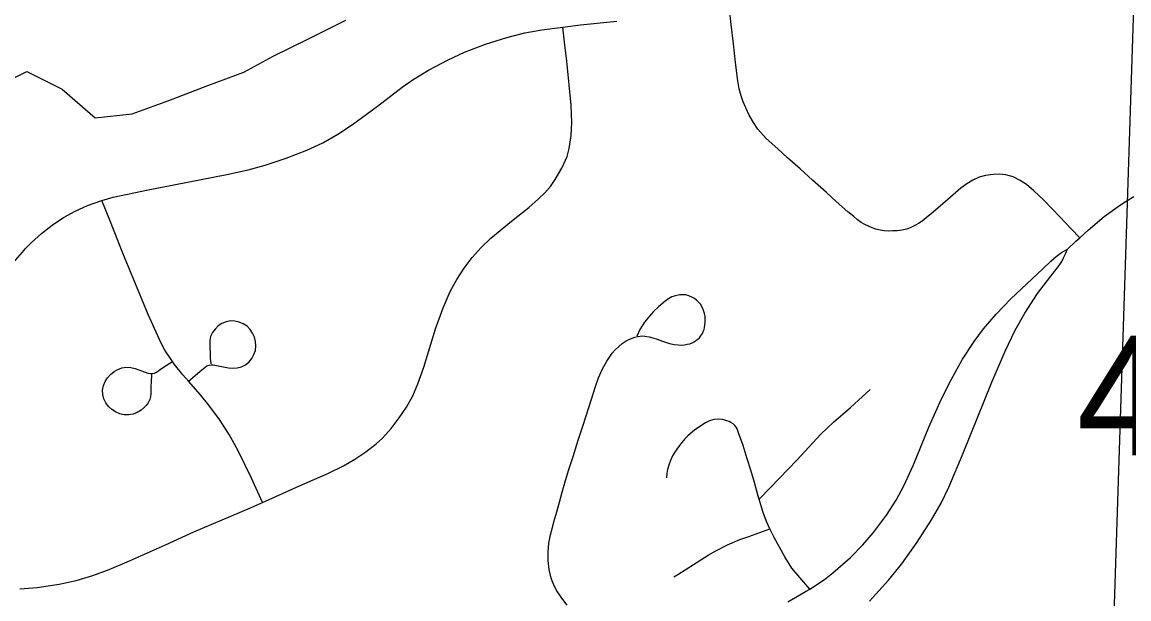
# Model space of a CAD drawing. Extents: x 0 to 34, y 0 to 22.
# Drawn here: x 4.589 to 4.9766, y 17.3445 to 17.5464 of the extents above; entities that cross this region are included whole.
import ezdxf

# ---------------------------------------------------------------- set-up
doc = ezdxf.new("R2010")
doc.units = 0
for name, color, linetype in [('GM_X_City_Street', 7, 'Continuous'), ('GM_X_Minor_River', 7, 'Continuous'), ('GM_X_Section_Text', 7, 'Continuous')]:
    doc.layers.add(name, color=color, linetype=linetype)

msp = doc.modelspace()

# ---------------------------------------------------------------- linework, layer by layer
at = {"layer": 'GM_X_City_Street'}
for points in [[(4.95934, 17.47097), (4.95635, 17.47409), (4.95237, 17.47823), (4.94967, 17.48104), (4.94667, 17.48417), (4.9433, 17.48741), (4.94069, 17.48956), (4.93855, 17.49101), (4.936, 17.49222), (4.9335, 17.49297), (4.93113, 17.49321), (4.92898, 17.49315), (4.92637, 17.4928), (4.92411, 17.49216), (4.92191, 17.49112), (4.91977, 17.48984), (4.91767, 17.48825), (4.91415, 17.48518), (4.91143, 17.4828), (4.90806, 17.47986), (4.90563, 17.47789), (4.90423, 17.47679), (4.90287, 17.47589), (4.90157, 17.47521), (4.90026, 17.47454), (4.8988, 17.47398), (4.8971, 17.47359), (4.89536, 17.47339), (4.89385, 17.47331), (4.89238, 17.47329), (4.89091, 17.47338), (4.88943, 17.47359), (4.888, 17.47393), (4.88664, 17.47439), (4.88408, 17.47556), (4.88285, 17.47631), (4.88152, 17.47722), (4.88022, 17.47834), (4.87816, 17.48007), (4.87411, 17.48368), (4.87069, 17.48674), (4.86578, 17.49114), (4.86142, 17.49505), (4.85705, 17.49896), (4.8536, 17.50204), (4.84951, 17.50571), (4.84668, 17.50901), (4.84505, 17.51134), (4.84358, 17.51383), (4.84237, 17.51642), (4.84151, 17.51857), (4.84082, 17.52064), (4.84013, 17.52314), (4.83961, 17.5259), (4.8388, 17.53235), (4.83814, 17.53882), (4.83733, 17.54561), (4.83658, 17.55192)], [(4.58506, 17.46121), (4.58905, 17.46589), (4.59008, 17.46704), (4.59224, 17.46931), (4.59576, 17.47249), (4.59949, 17.47539), (4.60344, 17.478), (4.6076, 17.48029), (4.6119, 17.48225), (4.61691, 17.48404), (4.62091, 17.48515), (4.63313, 17.48775), (4.66061, 17.49307), (4.66816, 17.49476), (4.67412, 17.49636), (4.68146, 17.4988), (4.68866, 17.50157), (4.69423, 17.50418), (4.69959, 17.50718), (4.70473, 17.51056), (4.71339, 17.51706), (4.72205, 17.52371), (4.72591, 17.5264), (4.73128, 17.52964), (4.73822, 17.53328), (4.74393, 17.53588), (4.75124, 17.53871), (4.75871, 17.54106), (4.76501, 17.54273), (4.77095, 17.54376), (4.77836, 17.54473), (4.78456, 17.54553), (4.79723, 17.54677)], [(4.58817, 17.34805), (4.59429, 17.34853), (4.60191, 17.34963), (4.60792, 17.35092), (4.61379, 17.35267), (4.6195, 17.35477), (4.62653, 17.35776), (4.63922, 17.36347), (4.6491, 17.36796), (4.66894, 17.37639), (4.67315, 17.37827), (4.68606, 17.38403), (4.69598, 17.38841), (4.70152, 17.39106), (4.70548, 17.39336), (4.7093, 17.39595), (4.71291, 17.39875), (4.71513, 17.40081), (4.7182, 17.4042), (4.721, 17.40783), (4.72356, 17.41165), (4.72576, 17.41564), (4.7276, 17.41983), (4.72962, 17.42564), (4.73376, 17.439), (4.73643, 17.44635), (4.73892, 17.45211), (4.74117, 17.45627), (4.74373, 17.46025), (4.74659, 17.46401), (4.7497, 17.46757), (4.75311, 17.47083), (4.76035, 17.47677), (4.76638, 17.48153), (4.76985, 17.48452), (4.77202, 17.48664), (4.77398, 17.48891), (4.77567, 17.49137), (4.77794, 17.49536), (4.77928, 17.49806), (4.77983, 17.49939), (4.7806, 17.50221), (4.7813, 17.50672), (4.78149, 17.51129), (4.78125, 17.51742), (4.77974, 17.53283), (4.77897, 17.53942), (4.77836, 17.54473)], [(4.67315, 17.37827), (4.66926, 17.38673), (4.6645, 17.39654), (4.66145, 17.402), (4.65805, 17.40726), (4.65436, 17.4123), (4.65144, 17.41597), (4.6472, 17.42075), (4.64525, 17.42295), (4.64238, 17.42653), (4.64164, 17.4276), (4.63895, 17.43153), (4.63754, 17.43422), (4.63314, 17.4441), (4.62424, 17.46559), (4.61967, 17.4771), (4.61691, 17.48404)], [(4.95506, 17.4669), (4.95793, 17.4697), (4.95934, 17.47097), (4.96225, 17.47357), (4.96796, 17.47834), (4.97324, 17.48222), (4.97559, 17.48376), (4.97834, 17.48539)], [(4.85713, 17.34346), (4.86417, 17.34749), (4.86481, 17.3479), (4.86993, 17.35129), (4.87291, 17.3536), (4.87902, 17.35899), (4.88345, 17.36344), (4.88717, 17.36771), (4.89163, 17.37375), (4.89506, 17.37902), (4.89771, 17.38402), (4.90108, 17.39141), (4.90653, 17.40464), (4.91078, 17.41427), (4.91439, 17.42144), (4.91835, 17.42843), (4.92234, 17.43466), (4.92566, 17.43908), (4.93008, 17.44421), (4.93524, 17.44953), (4.94638, 17.46009), (4.94921, 17.46277), (4.95112, 17.46438), (4.95301, 17.46573), (4.95506, 17.4669)], [(4.88572, 17.34368), (4.89238, 17.35102), (4.89701, 17.3568), (4.90239, 17.36435), (4.90747, 17.37212), (4.91081, 17.37801), (4.9135, 17.38355), (4.91854, 17.39554), (4.92855, 17.42036), (4.93329, 17.43122), (4.93676, 17.43855), (4.94016, 17.44455), (4.94451, 17.45142), (4.94918, 17.45752), (4.95211, 17.46118), (4.95306, 17.46262), (4.95367, 17.46392), (4.95437, 17.46537), (4.95506, 17.4669)], [(4.77983, 17.34226), (4.77799, 17.34479), (4.77623, 17.34736), (4.77545, 17.34877), (4.7748, 17.35024), (4.77427, 17.35175), (4.77352, 17.35482), (4.77316, 17.35792), (4.77314, 17.36099), (4.77343, 17.36398), (4.77401, 17.36694), (4.77478, 17.36992), (4.77521, 17.37142), (4.77621, 17.37498), (4.77714, 17.37831), (4.77812, 17.38182), (4.77929, 17.38599), (4.78049, 17.38976), (4.78194, 17.39429), (4.78376, 17.40002), (4.78524, 17.40466), (4.78649, 17.40858), (4.78835, 17.41446), (4.78978, 17.4189), (4.79082, 17.42185), (4.79211, 17.42482), (4.7937, 17.42774), (4.79562, 17.43048), (4.79671, 17.43174), (4.79789, 17.4329), (4.79917, 17.43394), (4.80055, 17.43484), (4.80201, 17.43558), (4.80359, 17.43614), (4.80458, 17.43638), (4.80538, 17.4365), (4.80613, 17.43655), (4.80705, 17.43648), (4.80851, 17.43621), (4.80987, 17.4359), (4.81136, 17.43544), (4.81328, 17.43476), (4.81572, 17.43389), (4.81728, 17.43351), (4.81871, 17.43339), (4.81985, 17.43337), (4.82099, 17.43348), (4.82192, 17.43363), (4.82283, 17.43383), (4.82368, 17.43419), (4.82429, 17.43452), (4.82495, 17.43492), (4.82564, 17.43544), (4.82617, 17.43594), (4.82659, 17.43643), (4.82724, 17.43742), (4.82752, 17.43809), (4.82779, 17.43883), (4.82794, 17.4395), (4.82807, 17.44029), (4.82818, 17.44139), (4.82822, 17.44232), (4.82815, 17.44338), (4.82797, 17.44439), (4.82774, 17.44515), (4.82753, 17.44582), (4.82711, 17.44668), (4.82649, 17.44764), (4.82578, 17.4485), (4.82516, 17.44912), (4.82444, 17.44967), (4.82379, 17.45006), (4.82248, 17.45063), (4.82138, 17.45093), (4.82015, 17.45101), (4.81917, 17.45097), (4.81824, 17.45078), (4.81728, 17.45052), (4.81647, 17.45022), (4.81534, 17.44955), (4.81415, 17.44872), (4.81188, 17.44676), (4.81014, 17.44507), (4.80869, 17.44346), (4.80696, 17.44133), (4.80606, 17.44005), (4.80534, 17.43883), (4.8043, 17.43648)], [(4.6472, 17.42075), (4.6512, 17.42409), (4.65308, 17.42567), (4.65368, 17.42611), (4.65448, 17.42636), (4.65514, 17.42646), (4.65589, 17.42641), (4.6571, 17.42621), (4.66122, 17.42539), (4.66278, 17.42527), (4.66434, 17.42537), (4.66583, 17.42578), (4.66721, 17.42649), (4.66844, 17.42746), (4.66944, 17.42866), (4.67017, 17.43002), (4.67065, 17.43151), (4.67084, 17.43305), (4.67072, 17.4346), (4.67033, 17.43611), (4.66968, 17.43752), (4.66882, 17.43882), (4.66773, 17.43993), (4.66644, 17.44079), (4.66501, 17.44141), (4.66348, 17.44178), (4.66194, 17.44182), (4.66041, 17.44152), (4.65897, 17.44092), (4.65767, 17.44006), (4.65656, 17.43898), (4.65564, 17.43773), (4.65529, 17.43709), (4.65498, 17.43632), (4.65474, 17.43502), (4.65467, 17.43383), (4.65467, 17.43235), (4.6548, 17.43069), (4.65488, 17.42882), (4.65508, 17.42677)], [(4.63425, 17.42304), (4.63412, 17.42042), (4.63409, 17.41901), (4.63409, 17.41742), (4.63409, 17.41641), (4.63394, 17.41527), (4.63365, 17.41426), (4.63309, 17.41312), (4.63247, 17.41223), (4.63186, 17.41158), (4.63069, 17.41062), (4.62928, 17.40977), (4.62784, 17.40916), (4.62709, 17.409), (4.62629, 17.40891), (4.62471, 17.40899), (4.62318, 17.40934), (4.62172, 17.40995), (4.6204, 17.41079), (4.61924, 17.41185), (4.61828, 17.41309), (4.61758, 17.4145), (4.61719, 17.41602), (4.61714, 17.4176), (4.61742, 17.41915), (4.61801, 17.4206), (4.61888, 17.42191), (4.61994, 17.42308), (4.62116, 17.42406), (4.62252, 17.42485), (4.62393, 17.42542), (4.62547, 17.42565), (4.62703, 17.42554), (4.62856, 17.42516), (4.63299, 17.42353), (4.63383, 17.42336), (4.63455, 17.42337), (4.63537, 17.42358), (4.636, 17.42387), (4.63732, 17.42478), (4.63851, 17.42559), (4.64164, 17.4276)], [(4.84708, 17.37941), (4.85102, 17.38349), (4.86023, 17.39304), (4.86864, 17.40219), (4.87308, 17.40633), (4.87908, 17.41146), (4.88596, 17.41777)], [(4.84708, 17.37941), (4.84679, 17.38041), (4.84543, 17.38526), (4.84417, 17.38957), (4.8429, 17.39351), (4.8415, 17.3982), (4.83989, 17.40258), (4.83933, 17.40402), (4.839, 17.40458), (4.83856, 17.40516), (4.83795, 17.40573), (4.8372, 17.40622), (4.83658, 17.40656), (4.83578, 17.40686), (4.83511, 17.4071), (4.8343, 17.40732), (4.83276, 17.40745), (4.83122, 17.40726), (4.82974, 17.40679), (4.82833, 17.40613), (4.82699, 17.40536), (4.82444, 17.40361), (4.82209, 17.40159), (4.82101, 17.40048), (4.81949, 17.39866), (4.81828, 17.39697), (4.81734, 17.3955), (4.81678, 17.39455), (4.81602, 17.39296), (4.8154, 17.39127), (4.81499, 17.38983), (4.81475, 17.38838), (4.81462, 17.38684)], [(4.85087, 17.36902), (4.84969, 17.37157), (4.84848, 17.37473), (4.84765, 17.37743), (4.84708, 17.37941)], [(4.81722, 17.35221), (4.81856, 17.35303), (4.82918, 17.35976), (4.83186, 17.36135), (4.83603, 17.36347), (4.84034, 17.36523), (4.8435, 17.36637), (4.84735, 17.36776), (4.85087, 17.36902)], [(4.86481, 17.3479), (4.8627, 17.35038), (4.85858, 17.35525), (4.85603, 17.35916), (4.8523, 17.36594), (4.85087, 17.36902)]]:
    msp.add_lwpolyline(points, dxfattribs=at)
at = {"layer": 'GM_X_Minor_River'}
for points in [[(4.98588, 17.76947), (4.9787, 17.56607), (4.96999, 17.29932), (4.96524, 17.16538), (4.95657, 16.93205), (4.9509, 16.75638), (4.94055, 16.39518), (4.9347, 16.1774), (4.93025, 15.92165), (4.9265, 15.72131), (4.92336, 15.4796), (4.92222, 15.27619), (4.92282, 15.17713), (4.92051, 14.91302), (4.91908, 14.60032), (4.91777, 14.44208)], [(4.66657, 17.52898), (4.67684, 17.53455), (4.68901, 17.54047), (4.70231, 17.54714)], [(4.57658, 17.52214), (4.59064, 17.52918), (4.60303, 17.52295), (4.61461, 17.51293), (4.62747, 17.51429), (4.64038, 17.51906), (4.65404, 17.52421), (4.66657, 17.52898)]]:
    msp.add_lwpolyline(points, dxfattribs=at)

# ---------------------------------------------------------------- texts
at = {"layer": 'GM_X_Section_Text'}
msp.add_text('4', height=0.04186, rotation=0, dxfattribs=at).set_placement((4.95833, 17.39477))

doc.saveas('drawing.dxf')
